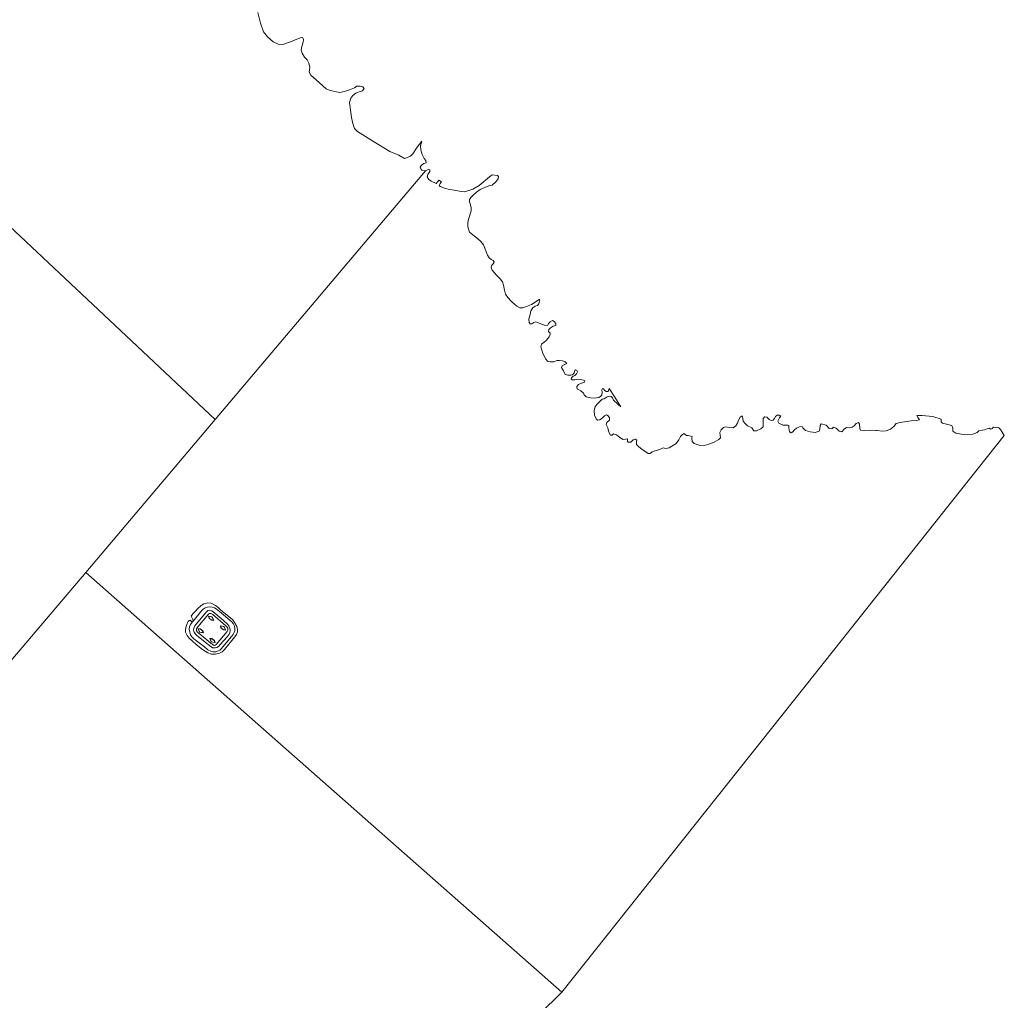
# Model space of a CAD drawing. Header units: metres. Extents: x 149984 to 156489, y 469398 to 478068.
# Tile 829 of 854: x 155583 to 156214, y 473554 to 474182. Entities that reach past the tile are written whole.
import ezdxf

# ---------------------------------------------------------------- set-up
doc = ezdxf.new("R2010")
doc.units = ezdxf.units.M
doc.header["$LTSCALE"] = 0.75
for name, color, linetype, lineweight in [('B-WE-GR-GRAS-GV', 252, 'Continuous', 13), ('B-WE-GW-TALUD_KRUIN-G', 252, 'Continuous', 18), ('B-WE-IE-TERREINAFSCHEIDING_KUNSTMATIG_MUUR-GV', 252, 'Continuous', 18), ('B-WE-OG-WATER-GV', 252, 'Continuous', 18), ('B-WE-VH-GESLOTENVERHARDING-GV', 252, 'Continuous', 18), ('B-WE-VH-OPENVERHARDING-GV', 252, 'Continuous', 18)]:
    doc.layers.add(name, color=color, linetype=linetype, lineweight=lineweight)

msp = doc.modelspace()

# ---------------------------------------------------------------- linework, layer by layer
at = {"layer": 'B-WE-GR-GRAS-GV', "flags": 128}
for points in [[(155705.964, 473803.23), (155704.665, 473803.668), (155703.425, 473803.48), (155702.701, 473802.885), (155701.287, 473801.236), (155695.113, 473793.748), (155694.318, 473792.244), (155694.138, 473790.982), (155694.598, 473789.651), (155695.455, 473788.382), (155696.381, 473787.445), (155703.485, 473781.747), (155705.388, 473780.152), (155706.45, 473779.667), (155708.041, 473779.602), (155709.046, 473779.827), (155710.194, 473780.566), (155711.372, 473781.779), (155715.772, 473786.729), (155717.024, 473788.288), (155717.528, 473789.535), (155717.664, 473790.615), (155717.441, 473792.322), (155716.872, 473793.794), (155716.218, 473794.611), (155713.447, 473797.031), (155707.829, 473801.894)], [(155716.094, 473792.155), (155716.172, 473790.967), (155715.797, 473790.046), (155708.731, 473781.833), (155708.117, 473781.336), (155707.336, 473781.168), (155706.341, 473781.732), (155696.656, 473789.743), (155696.099, 473790.505), (155696.102, 473791.736), (155696.954, 473793.137), (155703.716, 473801.224), (155704.467, 473801.699), (155705.268, 473801.662), (155706.478, 473801.016), (155714.933, 473793.629), (155715.673, 473792.921)], [(155716.094, 473792.155), (155715.673, 473792.921), (155714.933, 473793.629), (155706.478, 473801.016), (155705.268, 473801.662), (155704.467, 473801.699), (155703.716, 473801.224), (155696.954, 473793.137), (155696.102, 473791.736), (155696.099, 473790.505), (155696.656, 473789.743), (155706.341, 473781.732), (155707.336, 473781.168), (155708.117, 473781.336), (155708.731, 473781.833), (155715.797, 473790.046), (155716.172, 473790.967)], [(155704.141, 473798.592), (155703.863, 473799.971), (155706.172, 473799.448), (155707.116, 473797.187), (155705.698, 473797.34)], [(155700.058, 473790.555), (155700.513, 473789.203), (155698.101, 473789.639), (155697.093, 473791.781), (155698.501, 473791.806)], [(155713.339, 473791.122), (155711.782, 473792.373), (155711.504, 473793.753), (155713.813, 473793.23), (155714.757, 473790.968)], [(155707.549, 473784.296), (155708.005, 473782.944), (155705.593, 473783.379), (155704.585, 473785.521), (155705.992, 473785.547)]]:
    msp.add_lwpolyline(points, close=True, dxfattribs=at)
at = {"layer": 'B-WE-GW-TALUD_KRUIN-G', "flags": 128}
msp.add_lwpolyline([(155693.901, 473796.747), (155699.333, 473803.419), (155700.295, 473804.372), (155701.59, 473805.157), (155703.193, 473805.72), (155704.719, 473805.891), (155706.237, 473805.658), (155707.694, 473805.218), (155708.745, 473804.615), (155710.891, 473802.877), (155718.783, 473796.231), (155719.616, 473795.184), (155720.371, 473793.56), (155720.676, 473792.092), (155720.607, 473790.579), (155720.222, 473789.35), (155719.604, 473788.114), (155718.638, 473786.86), (155711.975, 473778.892), (155711.149, 473778.169), (155710.045, 473777.615), (155708.496, 473777.109), (155706.877, 473777.065), (155705.306, 473777.426), (155703.446, 473778.312), (155701.222, 473780.15), (155694.431, 473785.469), (155693.102, 473786.651), (155692.29, 473787.904), (155691.811, 473789.681), (155691.464, 473791.598), (155691.634, 473793.148), (155692.231, 473794.617), (155693.394, 473796.123)], dxfattribs=at)
at = {"layer": 'B-WE-IE-TERREINAFSCHEIDING_KUNSTMATIG_MUUR-GV', "flags": 128}
for points in [[(155706.172, 473799.448), (155703.863, 473799.971), (155704.141, 473798.592), (155705.698, 473797.34), (155707.116, 473797.187)], [(155706.1, 473799.362), (155706.959, 473797.304), (155705.738, 473797.436), (155704.232, 473798.647), (155703.992, 473799.84)], [(155698.101, 473789.639), (155700.513, 473789.203), (155700.058, 473790.555), (155698.501, 473791.806), (155697.093, 473791.781)], [(155698.169, 473789.728), (155697.249, 473791.684), (155698.466, 473791.706), (155699.972, 473790.495), (155700.364, 473789.332)], [(155713.813, 473793.23), (155711.504, 473793.753), (155711.782, 473792.373), (155713.339, 473791.122), (155714.757, 473790.968)], [(155713.74, 473793.144), (155714.599, 473791.086), (155713.378, 473791.218), (155711.873, 473792.428), (155711.632, 473793.621)], [(155705.593, 473783.379), (155708.005, 473782.944), (155707.549, 473784.296), (155705.992, 473785.547), (155704.585, 473785.521)], [(155705.661, 473783.468), (155704.741, 473785.424), (155705.958, 473785.446), (155707.464, 473784.236), (155707.856, 473783.072)]]:
    msp.add_lwpolyline(points, close=True, dxfattribs=at)
at = {"layer": 'B-WE-OG-WATER-GV', "flags": 128}
for points in [[(155415.249, 474201.032), (155708.046, 473925.906), (155842.9, 474085.413), (155840.719, 474085.855), (155839.917, 474086.658), (155839.661, 474087.789), (155840.421, 474089.139), (155841.972, 474090.003), (155843.437, 474090.62), (155843.088, 474091.979), (155842.156, 474093.39), (155840.77, 474095.87), (155840.074, 474098.789), (155839.863, 474101.485), (155840.636, 474104.388), (155837.532, 474100.591), (155834.796, 474096.29), (155833.274, 474094.71), (155830.892, 474093.782), (155829.441, 474093.334), (155825.937, 474095.436), (155820.162, 474097.808), (155809.687, 474104.198), (155799.272, 474110.697), (155797.488, 474112.55), (155796.34, 474115.684), (155795.501, 474119.59), (155794.776, 474124.589), (155794.181, 474129.266), (155795.132, 474131.944), (155796.37, 474133.767), (155798.325, 474135.09), (155800.372, 474135.962), (155802.647, 474136.664), (155803.608, 474138.275), (155802.831, 474139.238), (155800.964, 474139.703), (155798.93, 474139.592), (155797.469, 474138.605), (155794.234, 474137.327), (155791.063, 474136.315), (155787.972, 474135.697), (155781.738, 474136.826), (155779.194, 474137.877), (155772.798, 474143.689), (155769.404, 474146.745), (155768.388, 474148.681), (155768.612, 474150.242), (155768.734, 474151.979), (155768.224, 474154.462), (155767.009, 474156.622), (155765.363, 474158.205), (155763.842, 474160.912), (155763.135, 474163.05), (155763.553, 474165.041), (155764.52, 474167.847), (155764.798, 474169.642), (155764.241, 474170.645), (155763.215, 474170.964), (155761.509, 474170.284), (155756.464, 474168.059), (155751.41, 474166.308), (155748.378, 474166.59), (155745.287, 474168.127), (155741.525, 474171.401), (155739.13, 474174.571), (155737.214, 474180.062), (155735.364, 474186.834)], [(155444.689, 473615.666), (155625.139, 473827.842), (155708.046, 473925.906), (155415.249, 474201.032)], [(155755.879, 473387.122), (155930.462, 473558.964), (155820.536, 473655.768), (155625.139, 473827.842), (155444.689, 473615.666)]]:
    msp.add_lwpolyline(points, dxfattribs=at)
for points in [[(155960.828, 473945.756), (155960.442, 473944.388), (155959.975, 473943.927), (155958.799, 473943.855), (155957.973, 473944.597), (155957.176, 473945.553), (155956.438, 473945.762), (155956.052, 473944.983), (155956.338, 473943.225), (155956.154, 473941.702), (155955.289, 473940.819), (155954.223, 473940.09), (155952.769, 473939.794), (155951.098, 473939.599), (155948.754, 473939.794), (155946.105, 473940.621), (155944.679, 473941.719), (155944.356, 473942.923), (155942.559, 473944.437), (155940.363, 473945.635), (155940.119, 473947.145), (155941.222, 473948.393), (155943.067, 473949.325), (155945.066, 473949.904), (155945.167, 473950.675), (155944.346, 473951.238), (155941.259, 473951.784), (155938.79, 473951.44), (155937.008, 473951.348), (155936.502, 473952.136), (155936.734, 473952.678), (155937.496, 473953.452), (155938.844, 473954.261), (155939.795, 473955.236), (155940.435, 473956.47), (155940.083, 473957.458), (155939.236, 473957.735), (155938.713, 473957.326), (155938.403, 473955.818), (155937.35, 473954.696), (155936.201, 473954.321), (155934.182, 473954.419), (155932.596, 473954.905), (155931.474, 473957.136), (155930.138, 473959.325), (155930.624, 473960.358), (155932.716, 473961.369), (155933.682, 473961.845), (155932.508, 473962.879), (155930.954, 473963.509), (155928.836, 473963.871), (155927.284, 473963.876), (155925.203, 473963.062), (155922.995, 473962.921), (155921.449, 473963.266), (155919.879, 473964.983), (155918.255, 473968.413), (155916.857, 473972.598), (155917.324, 473974.237), (155919.083, 473975.63), (155920.49, 473976.87), (155922.223, 473979.083), (155922.965, 473980.463), (155922.959, 473981.23), (155921.888, 473982.374), (155922.029, 473983.592), (155923.033, 473984.587), (155924.906, 473985.734), (155926.565, 473986.321), (155926.511, 473987.48), (155925.612, 473988.843), (155924.508, 473989.362), (155922.873, 473988.544), (155921.852, 473987.53), (155921.528, 473986.485), (155919.876, 473986.237), (155917.439, 473987.143), (155915.139, 473988.195), (155913.519, 473988.645), (155912.519, 473988.096), (155911.279, 473987.218), (155910.185, 473987.416), (155909.538, 473988.128), (155909.357, 473990.478), (155910.016, 473993.389), (155910.626, 473995.585), (155911.922, 473997.518), (155913.35, 473998.633), (155914.871, 473999.073), (155915.783, 474000.154), (155916.4, 474002.69), (155916.01, 474003.195), (155913.915, 474001.702), (155910.891, 473999.663), (155907.791, 473998.352), (155905.496, 473997.567), (155903.516, 473997.523), (155901.537, 473998.621), (155900.491, 473999.534), (155897.99, 474001.919), (155895.703, 474004.275), (155894.391, 474006.304), (155893.576, 474008.973), (155893.088, 474012.027), (155892.427, 474014.344), (155890.958, 474016.244), (155888.379, 474018.804), (155885.829, 474021.616), (155885.16, 474023.594), (155885.457, 474024.941), (155886.415, 474025.703), (155887.131, 474026.796), (155886.434, 474027.97), (155885.077, 474028.552), (155883.828, 474029.691), (155882.738, 474031.442), (155881.96, 474033.523), (155881.048, 474035.868), (155880.106, 474038.034), (155878.544, 474040.055), (155876.323, 474042.002), (155874.346, 474043.618), (155871.145, 474046.106), (155870.04, 474049.498), (155870.177, 474052.554), (155871.061, 474055.669), (155872.218, 474059.773), (155872.173, 474061.789), (155871.917, 474063.69), (155871.197, 474065.613), (155871.135, 474067.021), (155872.148, 474068.284), (155873.635, 474069.829), (155875.612, 474071.675), (155878.09, 474073.466), (155880.992, 474074.823), (155883.588, 474075.708), (155885.747, 474076.275), (155888.249, 474078.458), (155889.493, 474080.335), (155889.844, 474081.667), (155889.11, 474082.322), (155885.775, 474082.825), (155884.063, 474081.629), (155877.335, 474075.941), (155873.41, 474073.605), (155870.143, 474072.486), (155867.731, 474072.018), (155864.706, 474072.299), (155861.403, 474072.945), (155858.333, 474073.51), (155855.188, 474074.215), (155852.389, 474075.287), (155851.669, 474076.068), (155852.29, 474077.319), (155853.222, 474078.311), (155851.618, 474079.403), (155849.882, 474077.261), (155846.661, 474078.695), (155845.198, 474079.828), (155844.076, 474081.47), (155844.494, 474082.946), (155845.825, 474084.915), (155845.734, 474086.108), (155844.766, 474086.256), (155842.9, 474085.413), (155708.046, 473925.906), (155625.139, 473827.842), (155820.536, 473655.768), (155930.462, 473558.964), (156093.138, 473763.457), (156214.264, 473915.718), (156212.803, 473917.942), (156211.767, 473919.677), (156210.683, 473920.696), (156209.96, 473920.995), (156208.64, 473920.953), (156207.246, 473921.017), (156206.519, 473920.316), (156205.568, 473919.894), (156204.554, 473920.362), (156202.644, 473919.803), (156201.555, 473919.269), (156200.379, 473919.197), (156197.845, 473918.636), (156196.79, 473917.55), (156194.072, 473916.573), (156190.532, 473916.23), (156186.578, 473916.553), (156183.237, 473917.234), (156181.324, 473918.477), (156181.154, 473920.506), (156180.53, 473922.2), (156176.254, 473923.137), (156174.704, 473923.624), (156173.746, 473924.594), (156173.782, 473926.29), (156168.423, 473927.945), (156161.27, 473928.459), (156158.081, 473928.614), (156158.851, 473927.285), (156159.824, 473925.852), (156157.984, 473925.331), (156154.582, 473925.136), (156151.452, 473924.788), (156147.367, 473924.161), (156144.912, 473923.353), (156143.347, 473921.466), (156141.189, 473919.685), (156138.401, 473918.67), (156135.871, 473918.556), (156132.662, 473919.009), (156131.773, 473918.91), (156128.288, 473919.068), (156124.829, 473918.996), (156121.97, 473919.085), (156121.505, 473920.284), (156121.315, 473922.92), (156120.818, 473923.975), (156119.32, 473923.375), (156117.866, 473921.938), (156116.643, 473921.114), (156114.907, 473920.703), (156112.955, 473920.91), (156111.615, 473919.815), (156109.941, 473917.996), (156108.333, 473918.606), (156106.473, 473920.458), (156104.738, 473921.153), (156103.702, 473920.05), (156101.982, 473920.282), (156099.921, 473922.252), (156096.837, 473923.316), (156096.121, 473922.223), (156095.891, 473919.878), (156095.451, 473918.526), (156092.89, 473917.678), (156089.792, 473918.028), (156086.715, 473918.842), (156085.09, 473920.576), (156084.581, 473921.47), (156082.782, 473921.36), (156081.043, 473920.467), (156079.499, 473919.045), (156078.691, 473918.074), (156077.516, 473917.413), (156076.531, 473918.096), (156076.074, 473920.705), (156075.959, 473922.129), (156075.382, 473922.289), (156072.097, 473922.365), (156069.63, 473923.645), (156069.002, 473924.892), (156070.04, 473927.066), (156070.866, 473928.055), (156069.915, 473928.811), (156068.576, 473928.823), (156067.478, 473927.985), (156066.791, 473926.554), (156065.982, 473925.583), (156064.811, 473925.368), (156063.486, 473926.094), (156061.837, 473927.47), (156060.475, 473927.642), (156059.581, 473926.543), (156059.477, 473924.738), (156059.659, 473922.905), (156059.475, 473921.383), (156058.035, 473920.035), (156055.241, 473918.645), (156053.597, 473918.736), (156052.216, 473920.656), (156049.573, 473921.859), (156047.754, 473923.533), (156046.782, 473924.966), (156046.491, 473926.831), (156046.036, 473928.262), (156044.739, 473927.508), (156043.711, 473925.566), (156043.077, 473923.601), (156042.079, 473921.839), (156040.419, 473920.699), (156038.073, 473920.965), (156035.367, 473921.326), (156034.152, 473920.807), (156032.534, 473919.453), (156031.789, 473917.592), (156031.965, 473915.974), (156032.252, 473914.216), (156031.199, 473913.059), (156028.108, 473911.463), (156024.761, 473910.074), (156021.772, 473909.213), (156018.564, 473909.631), (156015.271, 473910.509), (156013.959, 473911.95), (156013.746, 473914.192), (156014.126, 473915.185), (156011.434, 473915.672), (156010.359, 473915.817), (156008.664, 473916.924), (156007.67, 473916.197), (156006.6, 473915.021), (156005.417, 473912.914), (156003.737, 473910.685), (156000.954, 473908.938), (155999.297, 473907.727), (155997.24, 473907.306), (155995.476, 473907.786), (155993.245, 473906.663), (155990.855, 473906.036), (155988.312, 473905.171), (155987.145, 473904.26), (155985.753, 473904.252), (155981.671, 473906.98), (155979.806, 473908.421), (155978.241, 473909.961), (155978.262, 473911.567), (155978.621, 473912.649), (155977.579, 473913.42), (155976.276, 473912.88), (155974.712, 473911.51), (155973.056, 473911.405), (155972.605, 473912.14), (155972.58, 473913.514), (155971.177, 473913.274), (155969.845, 473913.071), (155967.626, 473914.43), (155965.413, 473916.128), (155963.646, 473916.715), (155962.776, 473916.01), (155961.724, 473915.995), (155960.663, 473917.96), (155960.042, 473920.689), (155958.958, 473922.85), (155959.365, 473924.094), (155961.032, 473925.574), (155961.111, 473927.058), (155960.122, 473928.437), (155959.07, 473928.975), (155957.699, 473928.29), (155956.472, 473927.02), (155954.726, 473925.788), (155953.251, 473925.581), (155952.35, 473926.427), (155951.368, 473928.734), (155951.177, 473931.441), (155951.765, 473934.315), (155953.282, 473936.04), (155954.962, 473937.68), (155956.261, 473938.916), (155957.676, 473939.317), (155959.512, 473940.535), (155961.156, 473941.032), (155962.023, 473940.702), (155962.887, 473939.891), (155963.502, 473938.482), (155966.352, 473935.805), (155968.37, 473934.048), (155964.385, 473940.214)], [(155693.901, 473796.747), (155693.662, 473797.834), (155693.093, 473798.978), (155692.749, 473799.938), (155693.795, 473801.448), (155695.391, 473803.118), (155696.769, 473804.528), (155699.013, 473806.69), (155700.797, 473807.785), (155703.361, 473808.426), (155705.447, 473808.19), (155708.259, 473806.808), (155709.61, 473805.818), (155711.039, 473804.488), (155713.18, 473802.476), (155714.593, 473801.468), (155716.035, 473800.391), (155717.873, 473798.903), (155719.364, 473797.555), (155720.532, 473795.848), (155721.925, 473793.266), (155722.484, 473791.363), (155722.381, 473789.828), (155721.694, 473788.179), (155720.595, 473786.586), (155716.8, 473782.01), (155713.991, 473778.483), (155712.604, 473777.121), (155710.782, 473776.127), (155708.334, 473775.497), (155705.777, 473775.485), (155703.321, 473776.414), (155699.937, 473778.585), (155695.941, 473781.756), (155693.439, 473783.961), (155691.391, 473785.818), (155690.136, 473787.475), (155689.085, 473789.616), (155689.056, 473791.407), (155689.542, 473793.377), (155690.114, 473795.2), (155690.749, 473796.526), (155691.487, 473797.212), (155692.121, 473797.266), (155693.394, 473796.123)]]:
    msp.add_lwpolyline(points, close=True, dxfattribs=at)
at = {"layer": 'B-WE-VH-GESLOTENVERHARDING-GV', "flags": 128}
for points in [[(155705.738, 473797.436), (155706.959, 473797.304), (155706.1, 473799.362), (155703.992, 473799.84), (155704.232, 473798.647)], [(155698.466, 473791.706), (155697.249, 473791.684), (155698.169, 473789.728), (155700.364, 473789.332), (155699.972, 473790.495)], [(155713.378, 473791.218), (155714.599, 473791.086), (155713.74, 473793.144), (155711.632, 473793.621), (155711.873, 473792.428)], [(155707.464, 473784.236), (155705.958, 473785.446), (155704.741, 473785.424), (155705.661, 473783.468), (155707.856, 473783.072)]]:
    msp.add_lwpolyline(points, close=True, dxfattribs=at)
at = {"layer": 'B-WE-VH-OPENVERHARDING-GV', "flags": 128}
for points in [[(155693.394, 473796.123), (155692.121, 473797.266), (155691.487, 473797.212), (155690.749, 473796.526), (155690.114, 473795.2), (155689.542, 473793.377), (155689.056, 473791.407), (155689.085, 473789.616), (155690.136, 473787.475), (155691.391, 473785.818), (155693.439, 473783.961), (155695.941, 473781.756), (155699.937, 473778.585), (155703.321, 473776.414), (155705.777, 473775.485), (155708.334, 473775.497), (155710.782, 473776.127), (155712.604, 473777.121), (155713.991, 473778.483), (155716.8, 473782.01), (155720.595, 473786.586), (155721.694, 473788.179), (155722.381, 473789.828), (155722.484, 473791.363), (155721.925, 473793.266), (155720.532, 473795.848), (155719.364, 473797.555), (155717.873, 473798.903), (155716.035, 473800.391), (155714.593, 473801.468), (155713.18, 473802.476), (155711.039, 473804.488), (155709.61, 473805.818), (155708.259, 473806.808), (155705.447, 473808.19), (155703.361, 473808.426), (155700.797, 473807.785), (155699.013, 473806.69), (155696.769, 473804.528), (155695.391, 473803.118), (155693.795, 473801.448), (155692.749, 473799.938), (155693.093, 473798.978), (155693.662, 473797.834), (155693.901, 473796.747), (155699.333, 473803.419), (155700.295, 473804.372), (155701.59, 473805.157), (155703.193, 473805.72), (155704.719, 473805.891), (155706.237, 473805.658), (155707.694, 473805.218), (155708.745, 473804.615), (155710.891, 473802.877), (155718.783, 473796.231), (155719.616, 473795.184), (155720.371, 473793.56), (155720.676, 473792.092), (155720.607, 473790.579), (155720.222, 473789.35), (155719.604, 473788.114), (155718.638, 473786.86), (155711.975, 473778.892), (155711.149, 473778.169), (155710.045, 473777.615), (155708.496, 473777.109), (155706.877, 473777.065), (155705.306, 473777.426), (155703.446, 473778.312), (155701.222, 473780.15), (155694.431, 473785.469), (155693.102, 473786.651), (155692.29, 473787.904), (155691.811, 473789.681), (155691.464, 473791.598), (155691.634, 473793.148), (155692.231, 473794.617)], [(155693.901, 473796.747), (155693.394, 473796.123), (155692.231, 473794.617), (155691.634, 473793.148), (155691.464, 473791.598), (155691.811, 473789.681), (155692.29, 473787.904), (155693.102, 473786.651), (155694.431, 473785.469), (155701.222, 473780.15), (155703.446, 473778.312), (155705.306, 473777.426), (155706.877, 473777.065), (155708.496, 473777.109), (155710.045, 473777.615), (155711.149, 473778.169), (155711.975, 473778.892), (155718.638, 473786.86), (155719.604, 473788.114), (155720.222, 473789.35), (155720.607, 473790.579), (155720.676, 473792.092), (155720.371, 473793.56), (155719.616, 473795.184), (155718.783, 473796.231), (155710.891, 473802.877), (155708.745, 473804.615), (155707.694, 473805.218), (155706.237, 473805.658), (155704.719, 473805.891), (155703.193, 473805.72), (155701.59, 473805.157), (155700.295, 473804.372), (155699.333, 473803.419)], [(155705.964, 473803.23), (155707.829, 473801.894), (155713.447, 473797.031), (155716.218, 473794.611), (155716.872, 473793.794), (155717.441, 473792.322), (155717.664, 473790.615), (155717.528, 473789.535), (155717.024, 473788.288), (155715.772, 473786.729), (155711.372, 473781.779), (155710.194, 473780.566), (155709.046, 473779.827), (155708.041, 473779.602), (155706.45, 473779.667), (155705.388, 473780.152), (155703.485, 473781.747), (155696.381, 473787.445), (155695.455, 473788.382), (155694.598, 473789.651), (155694.138, 473790.982), (155694.318, 473792.244), (155695.113, 473793.748), (155701.287, 473801.236), (155702.701, 473802.885), (155703.425, 473803.48), (155704.665, 473803.668)]]:
    msp.add_lwpolyline(points, close=True, dxfattribs=at)

doc.saveas('drawing.dxf')
